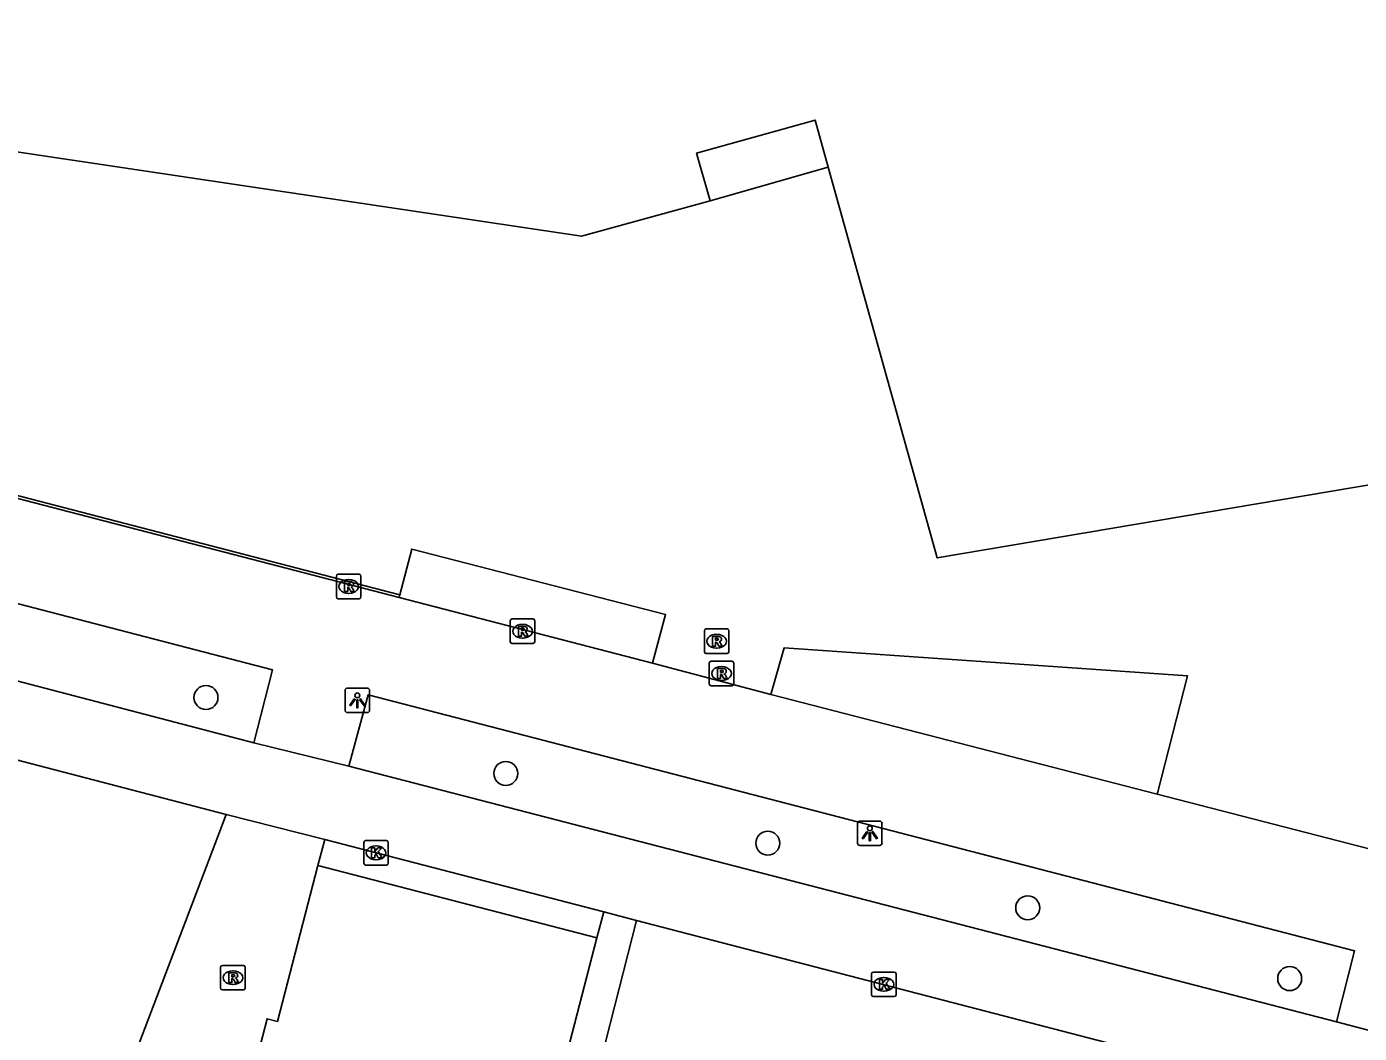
# Model space of a CAD drawing. Extents: x 163686 to 164493, y 382719 to 383870.
# Drawn here: x 164203.8 to 164258.1, y 383226.1 to 383267.2 of the extents above; entities that cross this region are included whole.
import ezdxf

# ---------------------------------------------------------------- set-up
doc = ezdxf.new("R2010")
doc.units = 0
for name, color, linetype in [('IMGEO_Boom', 7, 'Continuous'), ('IMGEO_Hek', 7, 'Continuous'), ('IMGEO_Kolk', 7, 'Continuous'), ('IMGEO_Lichtpunt', 7, 'Continuous'), ('IMGEO_Pand', 7, 'Continuous'), ('IMGEO_Pand_overbouw', 7, 'Continuous'), ('IMGEO_Rijbaan_lokaal_open', 7, 'Continuous'), ('IMGEO_Rioolput', 7, 'Continuous'), ('IMGEO_Voetpad_op_trap', 7, 'Continuous'), ('IMGEO_Voetpad_open', 7, 'Continuous')]:
    doc.layers.add(name, color=color, linetype=linetype)

msp = doc.modelspace()

# ---------------------------------------------------------------- linework, layer by layer
at = {"layer": 'IMGEO_Boom'}
for centre in [(164211.074, 383239.823), (164223.307, 383236.725), (164234.001, 383233.879), (164244.607, 383231.244), (164255.298, 383228.355)]:
    msp.add_circle(centre, 0.489, dxfattribs=at)
at = {"layer": 'IMGEO_Hek'}
for points in [[(164218.984, 383244.014), (164167.693, 383257.325)], [(164234.131, 383239.946), (164229.299, 383241.226)]]:
    msp.add_lwpolyline(points, dxfattribs=at)
at = {"layer": 'IMGEO_Kolk'}
for p, q in [((164217.589, 383233.985), (164218.441, 383233.985)), ((164217.514, 383233.059), (164217.514, 383233.911)), ((164218.002, 383233.765), (164218.027, 383233.765)), ((164218.515, 383233.911), (164218.515, 383233.059)), ((164218.441, 383232.985), (164217.589, 383232.985)), ((164218.025, 383233.205), (164218, 383233.205)), ((164238.236, 383227.695), (164238.236, 383228.547)), ((164238.311, 383228.621), (164239.163, 383228.621)), ((164239.237, 383228.547), (164239.237, 383227.695)), ((164238.724, 383228.401), (164238.749, 383228.401)), ((164239.163, 383227.621), (164238.311, 383227.621)), ((164238.747, 383227.841), (164238.722, 383227.841))]:
    msp.add_line(p, q, dxfattribs=at)
for points in [[(164217.589, 383233.985), (164218.441, 383233.985)], [(164217.514, 383233.059), (164217.514, 383233.911)], [(164217.835, 383233.685), (164217.958, 383233.685), (164217.958, 383233.534), (164218.088, 383233.685), (164218.252, 383233.685), (164218.106, 383233.534), (164218.259, 383233.285), (164218.107, 383233.285), (164218.022, 383233.449), (164217.958, 383233.382), (164217.958, 383233.285), (164217.835, 383233.285), (164217.835, 383233.685)], [(164218.515, 383233.911), (164218.515, 383233.059)], [(164218.441, 383232.985), (164217.589, 383232.985)], [(164238.236, 383227.695), (164238.236, 383228.547)], [(164238.311, 383228.621), (164239.163, 383228.621)], [(164239.237, 383228.547), (164239.237, 383227.695)], [(164238.557, 383228.321), (164238.68, 383228.321), (164238.68, 383228.17), (164238.81, 383228.321), (164238.974, 383228.321), (164238.828, 383228.17), (164238.981, 383227.921), (164238.829, 383227.921), (164238.744, 383228.085), (164238.68, 383228.018), (164238.68, 383227.921), (164238.557, 383227.921), (164238.557, 383228.321)], [(164239.163, 383227.621), (164238.311, 383227.621)]]:
    msp.add_lwpolyline(points, dxfattribs=at)
for centre, start, end in [((164217.591, 383233.909), 91.552, 178.448), ((164217.591, 383233.909), 91.552, 178.448), ((164218.439, 383233.909), 1.552, 88.448), ((164218.439, 383233.909), 1.552, 88.448), ((164217.591, 383233.061), 181.552, 268.448), ((164217.591, 383233.061), 181.552, 268.448), ((164218.439, 383233.061), 271.552, 358.448), ((164218.439, 383233.061), 271.552, 358.448), ((164238.313, 383228.545), 91.552, 178.448), ((164238.313, 383228.545), 91.552, 178.448), ((164239.161, 383228.545), 1.552, 88.448), ((164239.161, 383228.545), 1.552, 88.448), ((164238.313, 383227.697), 181.552, 268.448), ((164238.313, 383227.697), 181.552, 268.448), ((164239.161, 383227.697), 271.552, 358.448), ((164239.161, 383227.697), 271.552, 358.448)]:
    msp.add_arc(centre, 0.0765, start, end, dxfattribs=at)
for centre, major_axis, ratio, start_param, end_param in [((164218.001, 383233.485), (-0.387, 0.002), 0.722429, 4.712389, 7.853982), ((164218.026, 383233.485), (-0.39, 0.002), 0.717154, 1.570796, 4.712389), ((164238.723, 383228.121), (-0.387, 0.002), 0.722429, 4.712389, 7.853982), ((164238.748, 383228.121), (-0.39, 0.002), 0.717154, 1.570796, 4.712389)]:
    msp.add_ellipse(centre, major_axis=major_axis, ratio=ratio, start_param=start_param, end_param=end_param, dxfattribs=at)
at = {"layer": 'IMGEO_Lichtpunt'}
for p, q in [((164216.751, 383240.11), (164216.751, 383239.303)), ((164216.751, 383240.11), (164216.751, 383239.303)), ((164217.653, 383240.205), (164216.845, 383240.205)), ((164217.653, 383240.205), (164216.845, 383240.205)), ((164217.747, 383239.303), (164217.747, 383240.11)), ((164217.747, 383239.303), (164217.747, 383240.11)), ((164216.845, 383239.209), (164217.653, 383239.209)), ((164216.845, 383239.209), (164217.653, 383239.209)), ((164237.665, 383234.686), (164237.665, 383233.879)), ((164237.665, 383234.686), (164237.665, 383233.879)), ((164238.567, 383234.781), (164237.759, 383234.781)), ((164238.567, 383234.781), (164237.759, 383234.781)), ((164238.661, 383233.879), (164238.661, 383234.686)), ((164238.661, 383233.879), (164238.661, 383234.686)), ((164237.759, 383233.785), (164238.567, 383233.785)), ((164237.759, 383233.785), (164238.567, 383233.785))]:
    msp.add_line(p, q, dxfattribs=at)
for points in [[(164217.125, 383239.774), (164217.164, 383239.746), (164216.976, 383239.484), (164216.938, 383239.511), (164217.125, 383239.774)], [(164217.227, 383239.726), (164217.274, 383239.726), (164217.274, 383239.404), (164217.227, 383239.404), (164217.227, 383239.726)], [(164217.337, 383239.746), (164217.375, 383239.773), (164217.562, 383239.511), (164217.523, 383239.483), (164217.337, 383239.746)], [(164238.039, 383234.35), (164238.078, 383234.322), (164237.89, 383234.06), (164237.852, 383234.087), (164238.039, 383234.35)], [(164238.141, 383234.302), (164238.188, 383234.302), (164238.188, 383233.98), (164238.141, 383233.98), (164238.141, 383234.302)], [(164238.251, 383234.322), (164238.289, 383234.349), (164238.476, 383234.087), (164238.437, 383234.059), (164238.251, 383234.322)]]:
    msp.add_lwpolyline(points, dxfattribs=at)
for centre in [(164217.25, 383239.908), (164238.164, 383234.484)]:
    msp.add_circle(centre, 0.0994, dxfattribs=at)
for centre, start, end in [((164216.845, 383240.11), 90, 180), ((164216.845, 383240.11), 90, 180), ((164217.653, 383240.11), 0, 90), ((164217.653, 383240.11), 0, 90), ((164216.845, 383239.303), 180, 270), ((164216.845, 383239.303), 180, 270), ((164217.653, 383239.303), 270, 0), ((164217.653, 383239.303), 270, 360), ((164237.759, 383234.686), 90, 180), ((164237.759, 383234.686), 90, 180), ((164238.567, 383234.686), 0, 90), ((164238.567, 383234.686), 0, 90), ((164237.759, 383233.879), 180, 270), ((164237.759, 383233.879), 180, 270), ((164238.567, 383233.879), 270, 0), ((164238.567, 383233.879), 270, 360)]:
    msp.add_arc(centre, 0.0946, start, end, dxfattribs=at)
at = {"layer": 'IMGEO_Pand'}
for points in [[(164169.075, 383267.189), (164226.404, 383258.636), (164231.651, 383260.087), (164231.096, 383262.034), (164235.928, 383263.381), (164236.464, 383261.459), (164240.908, 383245.525), (164257.984, 383248.406), (164278.847, 383251.925)], [(164218.957, 383243.908), (164218.984, 383244.014), (164219.471, 383245.875), (164229.828, 383243.204), (164229.299, 383241.226)], [(164229.299, 383241.226), (164218.957, 383243.908)], [(164234.131, 383239.946), (164234.665, 383241.844), (164251.13, 383240.703), (164249.919, 383235.98), (164249.893, 383235.878)], [(164249.893, 383235.878), (164234.131, 383239.946)], [(164211.629, 383217.485), (164213.249, 383223.713), (164212.819, 383223.825), (164213.57, 383226.715), (164213.989, 383226.607), (164215.645, 383232.975)], [(164227.03, 383230.014), (164215.645, 383232.975)], [(164225.103, 383222.604), (164227.03, 383230.014)]]:
    msp.add_lwpolyline(points, dxfattribs=at)
at = {"layer": 'IMGEO_Pand_overbouw'}
msp.add_lwpolyline([(164235.928, 383263.381), (164231.096, 383262.034), (164231.651, 383260.087), (164236.464, 383261.459)], close=True, dxfattribs=at)
at = {"layer": 'IMGEO_Rijbaan_lokaal_open'}
for points in [[(164213.023, 383237.975), (164172.813, 383248.485)], [(164184.544, 383242.181), (164211.902, 383235.056)], [(164213.023, 383237.975), (164216.897, 383237.018)], [(164257.211, 383226.591), (164216.897, 383237.018)], [(164215.919, 383234.029), (164211.902, 383235.056)], [(164215.919, 383234.029), (164227.305, 383231.073)], [(164227.305, 383231.073), (164228.644, 383230.725)], [(164228.644, 383230.725), (164256.129, 383223.591)], [(164257.211, 383226.591), (164261.081, 383225.568)]]:
    msp.add_lwpolyline(points, dxfattribs=at)
at = {"layer": 'IMGEO_Rioolput'}
for p, q in [((164216.47, 383244.851), (164217.322, 383244.851)), ((164216.395, 383243.925), (164216.395, 383244.777)), ((164216.883, 383244.631), (164216.908, 383244.631)), ((164217.396, 383244.777), (164217.396, 383243.925)), ((164217.322, 383243.851), (164216.47, 383243.851)), ((164216.906, 383244.071), (164216.881, 383244.071)), ((164223.492, 383242.099), (164223.492, 383242.951)), ((164223.567, 383243.025), (164224.419, 383243.025)), ((164223.98, 383242.805), (164224.005, 383242.805)), ((164224.493, 383242.951), (164224.493, 383242.099)), ((164224.003, 383242.245), (164223.978, 383242.245)), ((164231.412, 383241.691), (164231.412, 383242.543)), ((164231.487, 383242.617), (164232.339, 383242.617)), ((164231.9, 383242.397), (164231.925, 383242.397)), ((164232.413, 383242.543), (164232.413, 383241.691)), ((164224.419, 383242.025), (164223.567, 383242.025)), ((164232.339, 383241.617), (164231.487, 383241.617)), ((164231.923, 383241.837), (164231.898, 383241.837)), ((164231.612, 383240.375), (164231.612, 383241.227)), ((164231.687, 383241.301), (164232.539, 383241.301)), ((164232.1, 383241.081), (164232.125, 383241.081)), ((164232.613, 383241.227), (164232.613, 383240.375)), ((164232.123, 383240.521), (164232.098, 383240.521)), ((164232.539, 383240.301), (164231.687, 383240.301)), ((164211.672, 383227.966), (164211.672, 383228.818)), ((164211.747, 383228.892), (164212.599, 383228.892)), ((164212.16, 383228.672), (164212.185, 383228.672)), ((164212.673, 383228.818), (164212.673, 383227.966)), ((164212.183, 383228.112), (164212.158, 383228.112)), ((164212.599, 383227.892), (164211.747, 383227.892))]:
    msp.add_line(p, q, dxfattribs=at)
for points in [[(164216.47, 383244.851), (164217.322, 383244.851)], [(164216.395, 383243.925), (164216.395, 383244.777)], [(164216.984, 383244.549), (164216.732, 383244.551), (164216.732, 383244.151)], [(164216.732, 383244.151), (164216.856, 383244.151), (164216.856, 383244.313), (164216.867, 383244.313)], [(164216.91, 383244.47), (164216.856, 383244.47), (164216.856, 383244.389)], [(164216.856, 383244.389), (164216.908, 383244.389)], [(164217.396, 383244.777), (164217.396, 383243.925)], [(164217.322, 383243.851), (164216.47, 383243.851)], [(164216.914, 383244.284), (164216.985, 383244.151), (164217.125, 383244.151), (164217.06, 383244.277)], [(164223.492, 383242.099), (164223.492, 383242.951)], [(164223.567, 383243.025), (164224.419, 383243.025)], [(164224.081, 383242.723), (164223.829, 383242.725), (164223.829, 383242.325)], [(164224.493, 383242.951), (164224.493, 383242.099)], [(164223.829, 383242.325), (164223.953, 383242.325), (164223.953, 383242.487), (164223.964, 383242.487)], [(164224.007, 383242.644), (164223.953, 383242.644), (164223.953, 383242.563)], [(164223.953, 383242.563), (164224.005, 383242.563)], [(164224.011, 383242.458), (164224.082, 383242.325), (164224.222, 383242.325), (164224.157, 383242.451)], [(164231.412, 383241.691), (164231.412, 383242.543)], [(164231.487, 383242.617), (164232.339, 383242.617)], [(164232.001, 383242.315), (164231.749, 383242.317), (164231.749, 383241.917)], [(164231.927, 383242.236), (164231.873, 383242.236), (164231.873, 383242.155)], [(164231.873, 383242.155), (164231.925, 383242.155)], [(164232.413, 383242.543), (164232.413, 383241.691)], [(164224.419, 383242.025), (164223.567, 383242.025)], [(164232.339, 383241.617), (164231.487, 383241.617)], [(164231.749, 383241.917), (164231.873, 383241.917), (164231.873, 383242.079), (164231.884, 383242.079)], [(164231.931, 383242.05), (164232.002, 383241.917), (164232.142, 383241.917), (164232.077, 383242.043)], [(164231.612, 383240.375), (164231.612, 383241.227)], [(164231.687, 383241.301), (164232.539, 383241.301)], [(164232.613, 383241.227), (164232.613, 383240.375)], [(164232.201, 383240.999), (164231.949, 383241.001), (164231.949, 383240.601)], [(164231.949, 383240.601), (164232.073, 383240.601), (164232.073, 383240.763), (164232.084, 383240.763)], [(164232.127, 383240.92), (164232.073, 383240.92), (164232.073, 383240.839)], [(164232.073, 383240.839), (164232.125, 383240.839)], [(164232.131, 383240.734), (164232.202, 383240.601), (164232.342, 383240.601), (164232.277, 383240.727)], [(164232.539, 383240.301), (164231.687, 383240.301)], [(164211.672, 383227.966), (164211.672, 383228.818)], [(164211.747, 383228.892), (164212.599, 383228.892)], [(164212.261, 383228.59), (164212.009, 383228.592), (164212.009, 383228.192)], [(164212.673, 383228.818), (164212.673, 383227.966)], [(164212.009, 383228.192), (164212.133, 383228.192), (164212.133, 383228.354), (164212.144, 383228.354)], [(164212.187, 383228.511), (164212.133, 383228.511), (164212.133, 383228.43)], [(164212.133, 383228.43), (164212.185, 383228.43)], [(164212.191, 383228.325), (164212.262, 383228.192), (164212.402, 383228.192), (164212.337, 383228.318)], [(164212.599, 383227.892), (164211.747, 383227.892)]]:
    msp.add_lwpolyline(points, dxfattribs=at)
for centre, radius, start, end in [((164216.472, 383244.775), 0.0765, 91.552, 178.448), ((164216.472, 383244.775), 0.0765, 91.552, 178.448), ((164217.32, 383244.775), 0.0765, 1.552, 88.448), ((164217.32, 383244.775), 0.0765, 1.552, 88.448), ((164216.866, 383244.26), 0.0533, 26.0293, 88.6989), ((164216.892, 383244.578), 0.19, 274.7715, 282.9687), ((164216.916, 383244.374), 0.0964, 77.0061, 93.1865), ((164216.93, 383244.431), 0.0378, 276.6634, 79.6772), ((164216.983, 383244.439), 0.109, 350.3612, 89.416), ((164216.981, 383244.439), 0.112, 277.5842, 350.9817), ((164216.965, 383244.224), 0.108, 29.5134, 73.7905), ((164216.472, 383243.927), 0.0765, 181.552, 268.448), ((164216.472, 383243.927), 0.0765, 181.552, 268.448), ((164217.32, 383243.927), 0.0765, 271.552, 358.448), ((164217.32, 383243.927), 0.0765, 271.552, 358.448), ((164223.569, 383242.949), 0.0765, 91.552, 178.448), ((164223.569, 383242.949), 0.0765, 91.552, 178.448), ((164224.08, 383242.613), 0.109, 350.3612, 89.416), ((164224.417, 383242.949), 0.0765, 1.552, 88.448), ((164224.417, 383242.949), 0.0765, 1.552, 88.448), ((164223.963, 383242.434), 0.0533, 26.0293, 88.6989), ((164223.989, 383242.752), 0.19, 274.7715, 282.9687), ((164224.013, 383242.548), 0.0964, 77.0061, 93.1865), ((164224.027, 383242.605), 0.0378, 276.6634, 79.6772), ((164224.078, 383242.613), 0.112, 277.5842, 350.9817), ((164224.062, 383242.398), 0.108, 29.5134, 73.7905), ((164231.489, 383242.541), 0.0765, 91.552, 178.448), ((164231.489, 383242.541), 0.0765, 91.552, 178.448), ((164231.909, 383242.344), 0.19, 274.7715, 282.9687), ((164231.933, 383242.14), 0.0964, 77.0061, 93.1865), ((164231.947, 383242.197), 0.0378, 276.6634, 79.6772), ((164232, 383242.205), 0.109, 350.3612, 89.416), ((164231.998, 383242.205), 0.112, 277.5842, 350.9817), ((164232.337, 383242.541), 0.0765, 1.552, 88.448), ((164232.337, 383242.541), 0.0765, 1.552, 88.448), ((164223.569, 383242.101), 0.0765, 181.552, 268.448), ((164223.569, 383242.101), 0.0765, 181.552, 268.448), ((164224.417, 383242.101), 0.0765, 271.552, 358.448), ((164224.417, 383242.101), 0.0765, 271.552, 358.448), ((164231.489, 383241.693), 0.0765, 181.552, 268.448), ((164231.489, 383241.693), 0.0765, 181.552, 268.448), ((164231.883, 383242.026), 0.0533, 26.0293, 88.6989), ((164231.982, 383241.99), 0.108, 29.5134, 73.7905), ((164232.337, 383241.693), 0.0765, 271.552, 358.448), ((164232.337, 383241.693), 0.0765, 271.552, 358.448), ((164231.689, 383241.225), 0.0765, 91.552, 178.448), ((164231.689, 383241.225), 0.0765, 91.552, 178.448), ((164232.537, 383241.225), 0.0765, 1.552, 88.448), ((164232.537, 383241.225), 0.0765, 1.552, 88.448), ((164232.083, 383240.71), 0.0533, 26.0293, 88.6989), ((164232.109, 383241.028), 0.19, 274.7715, 282.9687), ((164232.133, 383240.824), 0.0964, 77.0061, 93.1865), ((164232.147, 383240.881), 0.0378, 276.6634, 79.6772), ((164232.2, 383240.889), 0.109, 350.3612, 89.416), ((164232.198, 383240.889), 0.112, 277.5842, 350.9817), ((164232.182, 383240.674), 0.108, 29.5134, 73.7905), ((164231.689, 383240.377), 0.0765, 181.552, 268.448), ((164231.689, 383240.377), 0.0765, 181.552, 268.448), ((164232.537, 383240.377), 0.0765, 271.552, 358.448), ((164232.537, 383240.377), 0.0765, 271.552, 358.448), ((164211.749, 383228.816), 0.0765, 91.552, 178.448), ((164211.749, 383228.816), 0.0765, 91.552, 178.448), ((164212.26, 383228.48), 0.109, 350.3612, 89.416), ((164212.597, 383228.816), 0.0765, 1.552, 88.448), ((164212.597, 383228.816), 0.0765, 1.552, 88.448), ((164212.143, 383228.301), 0.0533, 26.0293, 88.6989), ((164212.169, 383228.619), 0.19, 274.7715, 282.9687), ((164212.193, 383228.415), 0.0964, 77.0061, 93.1865), ((164212.207, 383228.472), 0.0378, 276.6634, 79.6772), ((164212.258, 383228.48), 0.112, 277.5842, 350.9817), ((164212.242, 383228.265), 0.108, 29.5134, 73.7905), ((164211.749, 383227.968), 0.0765, 181.552, 268.448), ((164211.749, 383227.968), 0.0765, 181.552, 268.448), ((164212.597, 383227.968), 0.0765, 271.552, 358.448), ((164212.597, 383227.968), 0.0765, 271.552, 358.448)]:
    msp.add_arc(centre, radius, start, end, dxfattribs=at)
for centre, major_axis, ratio, start_param, end_param in [((164216.882, 383244.351), (-0.387, 0.002), 0.722429, 4.712389, 7.853982), ((164216.907, 383244.351), (-0.39, 0.002), 0.717154, 1.570796, 4.712389), ((164223.979, 383242.525), (-0.387, 0.002), 0.722429, 4.712389, 7.853982), ((164224.004, 383242.525), (-0.39, 0.002), 0.717154, 1.570796, 4.712389), ((164231.899, 383242.117), (-0.387, 0.002), 0.722429, 4.712389, 7.853982), ((164231.924, 383242.117), (-0.39, 0.002), 0.717154, 1.570796, 4.712389), ((164232.099, 383240.801), (-0.387, 0.002), 0.722429, 4.712389, 7.853982), ((164232.124, 383240.801), (-0.39, 0.002), 0.717154, 1.570796, 4.712389), ((164212.159, 383228.392), (-0.387, 0.002), 0.722429, 4.712389, 7.853982), ((164212.184, 383228.392), (-0.39, 0.002), 0.717154, 1.570796, 4.712389)]:
    msp.add_ellipse(centre, major_axis=major_axis, ratio=ratio, start_param=start_param, end_param=end_param, dxfattribs=at)
at = {"layer": 'IMGEO_Voetpad_op_trap'}
for points in [[(164226.476, 383222.246), (164228.644, 383230.725)], [(164227.305, 383231.073), (164227.03, 383230.014)]]:
    msp.add_lwpolyline(points, dxfattribs=at)
at = {"layer": 'IMGEO_Voetpad_open'}
for points in [[(164218.957, 383243.908), (164167.597, 383257.227)], [(164172.813, 383248.485), (164173.566, 383251.389), (164213.794, 383240.946), (164213.023, 383237.975)], [(164234.131, 383239.946), (164229.299, 383241.226)], [(164216.897, 383237.018), (164217.688, 383239.925), (164257.944, 383229.494), (164257.211, 383226.591)], [(164270.939, 383236.414), (164264.185, 383232.189), (164249.893, 383235.878)], [(164211.902, 383235.056), (164211.56, 383234.158), (164202.06, 383209.236), (164201.717, 383208.336), (164180.721, 383213.871), (164178.697, 383214.405), (164176.086, 383215.093)], [(164215.645, 383232.975), (164215.919, 383234.029)]]:
    msp.add_lwpolyline(points, dxfattribs=at)

doc.saveas('drawing.dxf')
